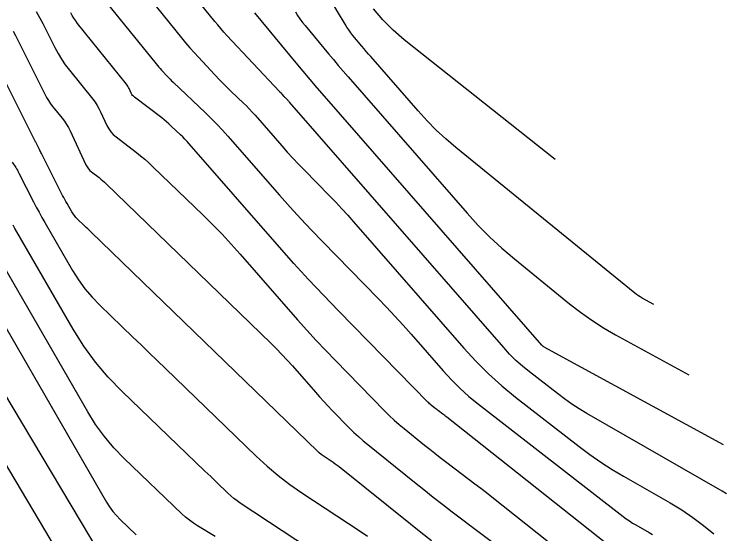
# Model space of a CAD drawing. Extents: x 1354696 to 1366163, y 660729 to 670380.
# Drawn here: x 1361307.2 to 1361389.9, y 665075.2 to 665135.5 of the extents above; entities that cross this region are included whole.
import ezdxf

# ---------------------------------------------------------------- set-up
doc = ezdxf.new("R2010")
doc.units = 0
doc.layers.add('R_Contours', color=7, linetype='Continuous')

msp = doc.modelspace()

# ---------------------------------------------------------------- linework, layer by layer
at = {"layer": 'R_Contours'}
for points in [[(1361390.043, 665079.782), (1361389.532, 665080.091), (1361373.787, 665089.128), (1361372.903, 665089.656), (1361372.039, 665090.214), (1361371.195, 665090.801), (1361370.37, 665091.418), (1361367.112, 665093.944), (1361366.314, 665094.594), (1361365.551, 665095.28), (1361364.822, 665096.002), (1361364.127, 665096.76), (1361339.239, 665125.262), (1361339.188, 665125.32), (1361339.136, 665125.377), (1361339.083, 665125.434), (1361339.029, 665125.489), (1361338.805, 665125.718), (1361338.755, 665125.77), (1361338.705, 665125.822), (1361338.656, 665125.875), (1361338.608, 665125.929), (1361338.372, 665126.2), (1361338.347, 665126.227), (1361338.322, 665126.254), (1361338.296, 665126.281), (1361338.269, 665126.306), (1361338.161, 665126.408), (1361338.135, 665126.434), (1361338.108, 665126.46), (1361338.082, 665126.487), (1361338.057, 665126.513), (1361331.963, 665133.013), (1361331.597, 665133.411), (1361331.238, 665133.816), (1361330.886, 665134.228), (1361330.542, 665134.646), (1361324.099, 665142.637)], [(1361319.985, 665141.043), (1361326.683, 665132.736), (1361327.16, 665132.157), (1361327.647, 665131.586), (1361328.144, 665131.025), (1361328.652, 665130.473), (1361331.062, 665127.903), (1361331.399, 665127.548), (1361331.742, 665127.199), (1361332.09, 665126.854), (1361332.443, 665126.515), (1361333.865, 665125.169), (1361334.216, 665124.828), (1361334.56, 665124.48), (1361334.895, 665124.123), (1361335.221, 665123.759), (1361338.345, 665120.192), (1361338.978, 665119.479), (1361339.621, 665118.776), (1361340.274, 665118.081), (1361340.937, 665117.396), (1361343.897, 665114.379), (1361344.607, 665113.644), (1361345.307, 665112.899), (1361345.995, 665112.144), (1361346.673, 665111.38), (1361359.484, 665096.708), (1361360.886, 665095.178), (1361362.357, 665093.722), (1361363.897, 665092.338), (1361365.505, 665091.028), (1361372.896, 665085.297), (1361374.145, 665084.363), (1361375.424, 665083.474), (1361376.733, 665082.63), (1361378.071, 665081.83), (1361383.487, 665078.722), (1361384.82, 665077.914), (1361386.11, 665077.047), (1361387.358, 665076.12), (1361388.564, 665075.133)], [(1361315.871, 665139.45), (1361323.724, 665129.71), (1361323.878, 665129.523), (1361324.036, 665129.339), (1361324.196, 665129.157), (1361324.36, 665128.979), (1361325.024, 665128.271), (1361325.191, 665128.096), (1361325.361, 665127.923), (1361325.533, 665127.752), (1361325.708, 665127.584), (1361329.461, 665124.031), (1361330.137, 665123.376), (1361330.797, 665122.705), (1361331.442, 665122.019), (1361332.071, 665121.318), (1361338.082, 665114.455), (1361339.3, 665113.083), (1361340.537, 665111.729), (1361341.794, 665110.393), (1361343.069, 665109.075), (1361349.54, 665102.478), (1361350.522, 665101.462), (1361351.489, 665100.433), (1361352.441, 665099.389), (1361353.378, 665098.331), (1361357.097, 665094.073), (1361358.05, 665093.034), (1361359.049, 665092.043), (1361360.096, 665091.103), (1361361.189, 665090.212), (1361378.024, 665077.16), (1361378.38, 665076.893), (1361378.745, 665076.64), (1361379.118, 665076.399), (1361379.501, 665076.17), (1361381.046, 665075.283), (1361381.427, 665075.053)], [(1361381.581, 665101.781), (1361380.229, 665102.518), (1361380.007, 665102.646), (1361379.792, 665102.784), (1361379.583, 665102.931), (1361379.381, 665103.088), (1361358.58, 665120.007), (1361357.416, 665120.996), (1361356.296, 665122.032), (1361355.222, 665123.115), (1361354.193, 665124.244), (1361348.682, 665130.555), (1361348.418, 665130.858), (1361348.157, 665131.164), (1361347.897, 665131.471), (1361347.638, 665131.779), (1361346.609, 665133.016), (1361346.358, 665133.33), (1361346.121, 665133.653), (1361345.896, 665133.985), (1361345.684, 665134.326), (1361343.033, 665138.79)], [(1361370.12, 665118.612), (1361352.555, 665132.514), (1361351.266, 665133.619), (1361350.075, 665134.814), (1361348.983, 665136.1)], [(1361309.8, 665135.79), (1361310.184, 665135.107), (1361310.547, 665134.412), (1361311.956, 665131.605), (1361312.326, 665130.915), (1361312.731, 665130.247), (1361313.17, 665129.601), (1361313.644, 665128.978), (1361316.362, 665125.596), (1361316.623, 665125.25), (1361316.863, 665124.89), (1361317.08, 665124.516), (1361317.276, 665124.128), (1361318.012, 665122.55), (1361318.217, 665122.172), (1361318.462, 665121.826), (1361318.747, 665121.513), (1361319.073, 665121.233), (1361321.428, 665119.438), (1361321.929, 665119.044), (1361322.419, 665118.636), (1361322.896, 665118.213), (1361323.361, 665117.776), (1361329.189, 665112.14), (1361330.302, 665111.041), (1361331.391, 665109.92), (1361332.456, 665108.777), (1361333.498, 665107.612), (1361340.163, 665100.002), (1361341.237, 665098.793), (1361342.329, 665097.598), (1361343.437, 665096.42), (1361344.562, 665095.257), (1361350.288, 665089.419), (1361350.832, 665088.881), (1361351.391, 665088.359), (1361351.965, 665087.854), (1361352.554, 665087.365), (1361354.94, 665085.443), (1361355.538, 665084.965), (1361356.14, 665084.492), (1361356.746, 665084.023), (1361357.355, 665083.559), (1361360.128, 665081.462), (1361360.793, 665080.957), (1361361.454, 665080.449), (1361362.113, 665079.936), (1361362.769, 665079.42), (1361370.67, 665073.172)], [(1361376.207, 665073.9), (1361357.511, 665088.683), (1361357.396, 665088.774), (1361357.28, 665088.864), (1361357.164, 665088.954), (1361357.047, 665089.043), (1361356.559, 665089.412), (1361356.452, 665089.493), (1361356.345, 665089.576), (1361356.239, 665089.659), (1361356.134, 665089.743), (1361355.714, 665090.081), (1361355.611, 665090.167), (1361355.51, 665090.256), (1361355.411, 665090.348), (1361355.316, 665090.442), (1361344.924, 665101.036), (1361343.174, 665102.845), (1361341.449, 665104.679), (1361339.751, 665106.537), (1361338.079, 665108.419), (1361327.565, 665120.425), (1361327.32, 665120.698), (1361327.07, 665120.964), (1361326.813, 665121.225), (1361326.551, 665121.48), (1361325.487, 665122.486), (1361325.218, 665122.734), (1361324.943, 665122.975), (1361324.661, 665123.208), (1361324.373, 665123.434), (1361321.2, 665125.852), (1361321.088, 665125.948), (1361320.99, 665126.055), (1361320.906, 665126.174), (1361320.836, 665126.304), (1361320.583, 665126.846), (1361320.516, 665126.979), (1361320.441, 665127.107), (1361320.359, 665127.231), (1361320.269, 665127.35), (1361314.6, 665134.405), (1361314.375, 665134.701), (1361314.167, 665135.006), (1361313.975, 665135.323), (1361313.8, 665135.65)], [(1361389.692, 665085.459), (1361368.839, 665096.831), (1361368.811, 665096.847), (1361368.785, 665096.863), (1361368.759, 665096.882), (1361368.735, 665096.901), (1361368.637, 665096.98), (1361368.613, 665097.001), (1361368.59, 665097.022), (1361368.568, 665097.044), (1361368.546, 665097.068), (1361343.299, 665125.982), (1361342.465, 665126.942), (1361341.638, 665127.907), (1361340.816, 665128.878), (1361339.999, 665129.853), (1361335.19, 665135.633)], [(1361339.915, 665135.749), (1361340.173, 665135.334), (1361340.446, 665134.93), (1361340.736, 665134.537), (1361341.041, 665134.155), (1361343.771, 665130.874), (1361344.332, 665130.203), (1361344.897, 665129.536), (1361345.467, 665128.872), (1361346.04, 665128.212), (1361359.878, 665112.364), (1361361.165, 665110.951), (1361362.51, 665109.596), (1361363.911, 665108.3), (1361365.368, 665107.063), (1361371.773, 665101.853), (1361373.048, 665100.863), (1361374.364, 665099.936), (1361375.721, 665099.069), (1361377.12, 665098.264), (1361385.636, 665093.62)], [(1361307.123, 665133.495), (1361307.374, 665133.013), (1361310.799, 665126.193), (1361311.003, 665125.812), (1361311.226, 665125.444), (1361311.468, 665125.088), (1361311.73, 665124.744), (1361312.815, 665123.394), (1361313.075, 665123.049), (1361313.314, 665122.691), (1361313.53, 665122.319), (1361313.724, 665121.934), (1361315.57, 665117.978), (1361315.697, 665117.743), (1361315.849, 665117.529), (1361316.027, 665117.334), (1361316.229, 665117.16), (1361317.09, 665116.504), (1361317.303, 665116.337), (1361317.51, 665116.164), (1361317.712, 665115.985), (1361317.909, 665115.8), (1361337.058, 665097.279), (1361337.709, 665096.637), (1361338.346, 665095.982), (1361338.969, 665095.313), (1361339.578, 665094.632), (1361342.246, 665091.585), (1361342.723, 665091.048), (1361343.208, 665090.518), (1361343.7, 665089.995), (1361344.199, 665089.478), (1361346.212, 665087.427), (1361346.722, 665086.922), (1361347.246, 665086.432), (1361347.784, 665085.959), (1361348.337, 665085.5), (1361353.746, 665081.144), (1361354.837, 665080.272), (1361355.935, 665079.408), (1361357.039, 665078.553), (1361358.151, 665077.706), (1361364.585, 665072.843)], [(1361355.725, 665074.319), (1361354.504, 665075.28), (1361353.29, 665076.25), (1361345.232, 665082.739), (1361345.009, 665082.915), (1361344.781, 665083.085), (1361344.549, 665083.25), (1361344.313, 665083.409), (1361343.362, 665084.035), (1361343.129, 665084.197), (1361342.903, 665084.369), (1361342.686, 665084.551), (1361342.477, 665084.744), (1361316.19, 665110.156), (1361315.991, 665110.348), (1361315.792, 665110.54), (1361315.593, 665110.732), (1361315.393, 665110.923), (1361314.587, 665111.694), (1361314.398, 665111.889), (1361314.225, 665112.095), (1361314.066, 665112.312), (1361313.922, 665112.542), (1361313.377, 665113.484), (1361313.243, 665113.72), (1361313.111, 665113.959), (1361312.983, 665114.199), (1361312.858, 665114.44), (1361310.391, 665119.292), (1361310.33, 665119.413), (1361310.27, 665119.535), (1361310.211, 665119.657), (1361310.153, 665119.78), (1361309.824, 665120.485), (1361309.816, 665120.502), (1361309.806, 665120.518), (1361309.796, 665120.534), (1361309.785, 665120.549), (1361309.738, 665120.607), (1361309.726, 665120.622), (1361309.716, 665120.637), (1361309.706, 665120.653), (1361309.697, 665120.67), (1361304.065, 665131.886)], [(1361306.98, 665118.314), (1361307.402, 665117.68), (1361307.505, 665117.52), (1361307.603, 665117.357), (1361307.696, 665117.192), (1361307.785, 665117.024), (1361309.477, 665113.697), (1361309.791, 665113.088), (1361310.114, 665112.484), (1361310.445, 665111.884), (1361310.784, 665111.288), (1361314.001, 665105.725), (1361314.687, 665104.629), (1361315.446, 665103.589), (1361316.276, 665102.605), (1361317.179, 665101.678), (1361321.026, 665097.994), (1361321.98, 665097.08), (1361322.932, 665096.165), (1361323.884, 665095.249), (1361324.834, 665094.331), (1361335.374, 665084.142), (1361336.618, 665082.994), (1361337.912, 665081.907), (1361339.255, 665080.882), (1361340.647, 665079.919), (1361347.444, 665075.445), (1361348.289, 665074.875)], [(1361353.028, 665065.867), (1361333.513, 665078.711), (1361333.133, 665078.974), (1361332.767, 665079.254), (1361332.414, 665079.55), (1361332.074, 665079.864), (1361330.743, 665081.151), (1361330.409, 665081.472), (1361330.076, 665081.794), (1361329.742, 665082.114), (1361329.408, 665082.435), (1361319.77, 665091.662), (1361318.154, 665093.322), (1361316.667, 665095.083), (1361315.309, 665096.945), (1361314.08, 665098.909), (1361307.536, 665110.226), (1361307.316, 665110.612), (1361307.102, 665111.001)], [(1361330.588, 665074.818), (1361328.539, 665076.071), (1361328.059, 665076.382), (1361327.598, 665076.718), (1361327.155, 665077.078), (1361326.732, 665077.462), (1361320.027, 665083.881), (1361318.82, 665085.121), (1361317.709, 665086.437), (1361316.695, 665087.828), (1361315.776, 665089.295), (1361304.287, 665109.164)], [(1361306.253, 665099.084), (1361317.978, 665078.807), (1361318.319, 665078.263), (1361318.695, 665077.746), (1361319.108, 665077.258), (1361319.556, 665076.798), (1361321.419, 665075.014)], [(1361303.676, 665095.433), (1361317.191, 665072.824)], [(1361305.279, 665084.738), (1361312.102, 665073.324)]]:
    msp.add_lwpolyline(points, dxfattribs=at)

doc.saveas('drawing.dxf')
